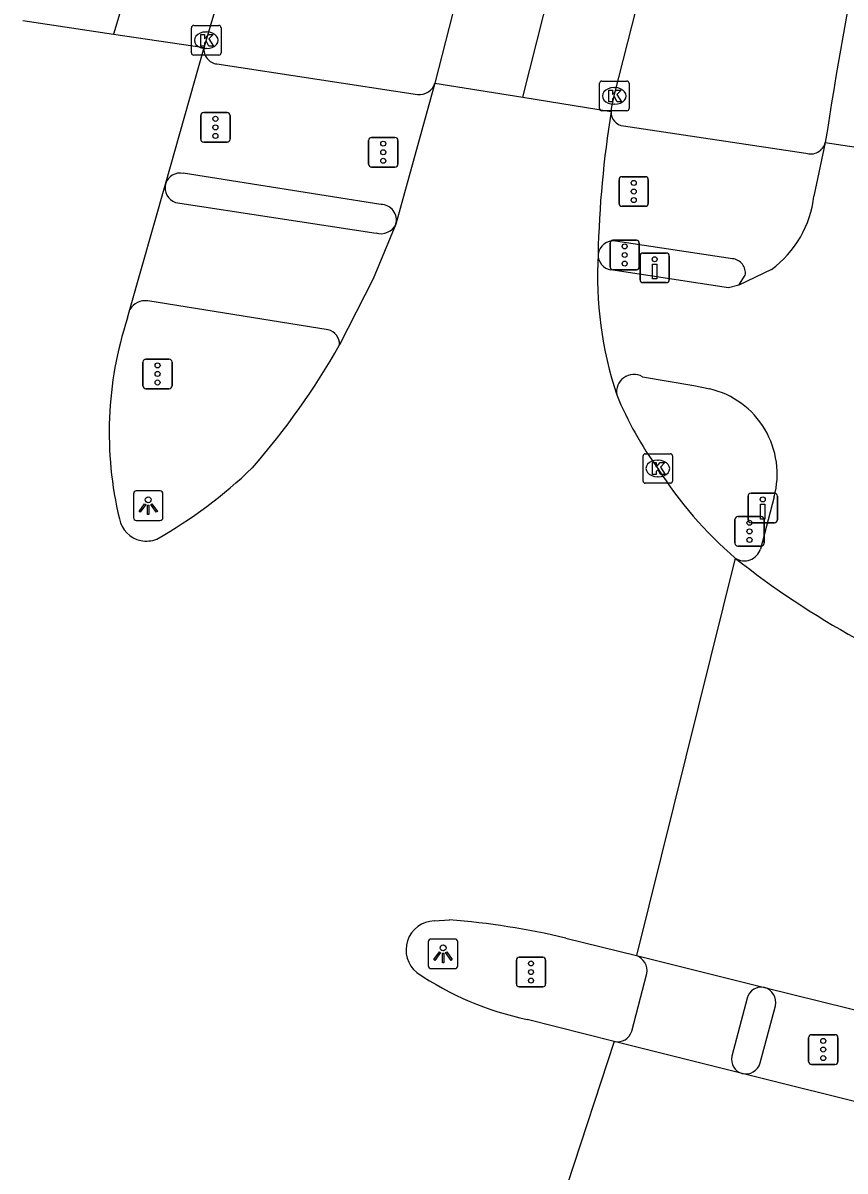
# Model space of a CAD drawing. Extents: x 159822 to 160765, y 380693 to 381634.
# Drawn here: x 160434.62 to 160462.43, y 380889.11 to 380927.93 of the extents above; entities that cross this region are included whole.
import ezdxf

# ---------------------------------------------------------------- set-up
doc = ezdxf.new("R2010")
doc.units = 0
for name, color, linetype in [('IMGEO_Drukknoppaal', 7, 'Continuous'), ('IMGEO_Fietspad_gesloten', 7, 'Continuous'), ('IMGEO_Fietspad_open', 7, 'Continuous'), ('IMGEO_Kolk', 7, 'Continuous'), ('IMGEO_Lichtpunt', 7, 'Continuous'), ('IMGEO_Rijbaan_lokaal_gesloten', 7, 'Continuous'), ('IMGEO_Rijbaan_regionaal_gesloten', 7, 'Continuous'), ('IMGEO_Verkeersregelinstallatiepaal', 7, 'Continuous'), ('IMGEO_Voetpad_open', 7, 'Continuous')]:
    doc.layers.add(name, color=color, linetype=linetype)

msp = doc.modelspace()

# ---------------------------------------------------------------- linework, layer by layer
at = {"layer": 'IMGEO_Drukknoppaal'}
for p, q in [((160455.493, 380919.249), (160455.493, 380920.049)), ((160455.493, 380920.049), (160455.493, 380919.249)), ((160455.593, 380920.149), (160456.383, 380920.149)), ((160456.383, 380920.149), (160455.593, 380920.149)), ((160456.483, 380920.049), (160456.483, 380919.249)), ((160456.483, 380919.249), (160456.483, 380920.049)), ((160456.383, 380919.149), (160455.593, 380919.149)), ((160455.593, 380919.149), (160456.383, 380919.149)), ((160459.148, 380911.131), (160459.148, 380911.931)), ((160459.148, 380911.931), (160459.148, 380911.131)), ((160459.248, 380912.031), (160460.038, 380912.031)), ((160460.038, 380912.031), (160459.248, 380912.031)), ((160460.138, 380911.931), (160460.138, 380911.131)), ((160460.138, 380911.131), (160460.138, 380911.931)), ((160460.038, 380911.031), (160459.248, 380911.031)), ((160459.248, 380911.031), (160460.038, 380911.031))]:
    msp.add_line(p, q, dxfattribs=at)
for points in [[(160456.063, 380919.774), (160456.063, 380919.274), (160455.913, 380919.274), (160455.913, 380919.774), (160456.063, 380919.774)], [(160459.718, 380911.656), (160459.718, 380911.156), (160459.568, 380911.156), (160459.568, 380911.656), (160459.718, 380911.656)]]:
    msp.add_lwpolyline(points, dxfattribs=at)
for centre in [(160455.988, 380919.939), (160459.643, 380911.821)]:
    msp.add_circle(centre, 0.085, dxfattribs=at)
for centre, start, end in [((160455.593, 380920.049), 90, 180), ((160455.593, 380920.049), 90, 180), ((160456.383, 380920.049), 0, 90), ((160456.383, 380920.049), 360, 90), ((160455.593, 380919.249), 180, 270), ((160455.593, 380919.249), 180, 270), ((160456.383, 380919.249), 270, 0), ((160456.383, 380919.249), 270, 0), ((160459.248, 380911.931), 90, 180), ((160459.248, 380911.931), 90, 180), ((160460.038, 380911.931), 0, 90), ((160460.038, 380911.931), 360, 90), ((160459.248, 380911.131), 180, 270), ((160459.248, 380911.131), 180, 270), ((160460.038, 380911.131), 270, 0), ((160460.038, 380911.131), 270, 0)]:
    msp.add_arc(centre, 0.1, start, end, dxfattribs=at)
at = {"layer": 'IMGEO_Fietspad_gesloten'}
for points in [[(160461.76, 380923.883), (160461.376, 380922.072)], [(160461.76, 380923.883), (160464.818, 380923.425)], [(160459.937, 380919.598), (160458.834, 380919.059)], [(160458.834, 380919.059), (160458.489, 380918.977), (160454.511, 380919.579)], [(160455.574, 380915.967), (160457.309, 380915.669), (160457.854, 380915.555)], [(160460.031, 380911.905), (160459.568, 380910.14)]]:
    msp.add_lwpolyline(points, dxfattribs=at)
for centre, radius, start, end in [((160604.587, 380901.994), 144.494, 165.5395, 171.28688), ((160457.847, 380922.469), 3.551, 306.0513, 353.5799), ((160454.589, 380920.089), 0.516, 177.9644, 261.2614), ((160455.284, 380915.457), 0.587, 60.3996, 190.4755), ((160457.173, 380912.675), 2.96, 344.9229, 76.704), ((160459.025, 380910.312), 0.569, 237.2229, 342.4511)]:
    msp.add_arc(centre, radius, start, end, dxfattribs=at)
at = {"layer": 'IMGEO_Fietspad_open'}
for points in [[(160439.777, 380921.857), (160446.563, 380920.827)], [(160444.941, 380917.558), (160438.842, 380918.53)], [(160455.213, 380893.838), (160455.722, 380895.793)], [(160459.119, 380894.954), (160458.604, 380892.993)]]:
    msp.add_lwpolyline(points, dxfattribs=at)
for centre, radius, start, end in [((160439.964, 380922.362), 0.538, 166.8704, 249.6438), ((160446.727, 380921.366), 0.563, 253.036, 334.8101), ((160438.753, 380917.936), 0.6, 81.4546, 149.6185), ((160444.828, 380917.069), 0.501, 357.2124, 76.9906), ((160455.196, 380895.888), 0.535, 349.7387, 70.9755), ((160459.601, 380894.836), 0.496, 77.7383, 166.29), ((160454.727, 380893.986), 0.508, 258.1394, 343.0714), ((160459.089, 380892.883), 0.498, 167.2536, 253.9836)]:
    msp.add_arc(centre, radius, start, end, dxfattribs=at)
at = {"layer": 'IMGEO_Kolk'}
for p, q in [((160440.32, 380926.918), (160440.32, 380927.77)), ((160440.395, 380927.844), (160441.247, 380927.844)), ((160441.321, 380927.77), (160441.321, 380926.918)), ((160440.808, 380927.624), (160440.833, 380927.624)), ((160440.831, 380927.064), (160440.806, 380927.064)), ((160441.247, 380926.844), (160440.395, 380926.844)), ((160454.122, 380925.036), (160454.122, 380925.888)), ((160454.197, 380925.962), (160455.049, 380925.962)), ((160455.123, 380925.888), (160455.123, 380925.036)), ((160454.61, 380925.742), (160454.635, 380925.742)), ((160454.633, 380925.182), (160454.608, 380925.182)), ((160455.049, 380924.962), (160454.197, 380924.962)), ((160455.595, 380912.439), (160455.595, 380913.291)), ((160455.67, 380913.365), (160456.522, 380913.365)), ((160456.083, 380913.145), (160456.108, 380913.145)), ((160456.596, 380913.291), (160456.596, 380912.439)), ((160456.522, 380912.365), (160455.67, 380912.365)), ((160456.106, 380912.585), (160456.081, 380912.585))]:
    msp.add_line(p, q, dxfattribs=at)
for points in [[(160440.32, 380926.918), (160440.32, 380927.77)], [(160440.395, 380927.844), (160441.247, 380927.844)], [(160441.321, 380927.77), (160441.321, 380926.918)], [(160440.641, 380927.544), (160440.764, 380927.544), (160440.764, 380927.393), (160440.894, 380927.544), (160441.058, 380927.544), (160440.912, 380927.393), (160441.065, 380927.144), (160440.913, 380927.144), (160440.828, 380927.308), (160440.764, 380927.241), (160440.764, 380927.144), (160440.641, 380927.144), (160440.641, 380927.544)], [(160441.247, 380926.844), (160440.395, 380926.844)], [(160454.122, 380925.036), (160454.122, 380925.888)], [(160454.197, 380925.962), (160455.049, 380925.962)], [(160455.123, 380925.888), (160455.123, 380925.036)], [(160454.443, 380925.662), (160454.566, 380925.662), (160454.566, 380925.511), (160454.696, 380925.662), (160454.86, 380925.662), (160454.714, 380925.511), (160454.867, 380925.262), (160454.715, 380925.262), (160454.63, 380925.426), (160454.566, 380925.359), (160454.566, 380925.262), (160454.443, 380925.262), (160454.443, 380925.662)], [(160455.049, 380924.962), (160454.197, 380924.962)], [(160455.595, 380912.439), (160455.595, 380913.291)], [(160455.67, 380913.365), (160456.522, 380913.365)], [(160455.916, 380913.065), (160456.039, 380913.065), (160456.039, 380912.914), (160456.169, 380913.065), (160456.333, 380913.065), (160456.187, 380912.914), (160456.34, 380912.665), (160456.188, 380912.665), (160456.103, 380912.829), (160456.039, 380912.762), (160456.039, 380912.665), (160455.916, 380912.665), (160455.916, 380913.065)], [(160456.596, 380913.291), (160456.596, 380912.439)], [(160456.522, 380912.365), (160455.67, 380912.365)]]:
    msp.add_lwpolyline(points, dxfattribs=at)
for centre, start, end in [((160440.397, 380927.768), 91.552, 178.448), ((160440.397, 380927.768), 91.552, 178.448), ((160441.245, 380927.768), 1.552, 88.448), ((160441.245, 380927.768), 1.552, 88.448), ((160440.397, 380926.92), 181.552, 268.448), ((160440.397, 380926.92), 181.552, 268.448), ((160441.245, 380926.92), 271.552, 358.448), ((160441.245, 380926.92), 271.552, 358.448), ((160454.199, 380925.886), 91.552, 178.448), ((160454.199, 380925.886), 91.552, 178.448), ((160455.047, 380925.886), 1.552, 88.448), ((160455.047, 380925.886), 1.552, 88.448), ((160454.199, 380925.038), 181.552, 268.448), ((160454.199, 380925.038), 181.552, 268.448), ((160455.047, 380925.038), 271.552, 358.448), ((160455.047, 380925.038), 271.552, 358.448), ((160455.672, 380913.289), 91.552, 178.448), ((160455.672, 380913.289), 91.552, 178.448), ((160456.52, 380913.289), 1.552, 88.448), ((160456.52, 380913.289), 1.552, 88.448), ((160455.672, 380912.441), 181.552, 268.448), ((160455.672, 380912.441), 181.552, 268.448), ((160456.52, 380912.441), 271.552, 358.448), ((160456.52, 380912.441), 271.552, 358.448)]:
    msp.add_arc(centre, 0.0765, start, end, dxfattribs=at)
for centre, major_axis, ratio, start_param, end_param in [((160440.807, 380927.344), (-0.387, 0.002), 0.722429, 4.712389, 7.853982), ((160440.832, 380927.344), (-0.39, 0.002), 0.717154, 1.570796, 4.712389), ((160454.609, 380925.462), (-0.387, 0.002), 0.722429, 4.712389, 7.853982), ((160454.634, 380925.462), (-0.39, 0.002), 0.717154, 1.570796, 4.712389), ((160456.082, 380912.865), (-0.387, 0.002), 0.722429, 4.712389, 7.853982), ((160456.107, 380912.865), (-0.39, 0.002), 0.717154, 1.570796, 4.712389)]:
    msp.add_ellipse(centre, major_axis=major_axis, ratio=ratio, start_param=start_param, end_param=end_param, dxfattribs=at)
at = {"layer": 'IMGEO_Lichtpunt'}
for p, q in [((160438.359, 380912.01), (160438.359, 380911.203)), ((160438.359, 380912.01), (160438.359, 380911.203)), ((160439.261, 380912.105), (160438.453, 380912.105)), ((160439.261, 380912.105), (160438.453, 380912.105)), ((160439.355, 380911.203), (160439.355, 380912.01)), ((160439.355, 380911.203), (160439.355, 380912.01)), ((160438.453, 380911.109), (160439.261, 380911.109)), ((160438.453, 380911.109), (160439.261, 380911.109)), ((160448.332, 380896.858), (160448.332, 380896.051)), ((160448.332, 380896.858), (160448.332, 380896.051)), ((160449.234, 380896.953), (160448.426, 380896.953)), ((160449.234, 380896.953), (160448.426, 380896.953)), ((160449.328, 380896.051), (160449.328, 380896.858)), ((160449.328, 380896.051), (160449.328, 380896.858)), ((160448.426, 380895.957), (160449.234, 380895.957)), ((160448.426, 380895.957), (160449.234, 380895.957))]:
    msp.add_line(p, q, dxfattribs=at)
for points in [[(160438.733, 380911.674), (160438.772, 380911.646), (160438.584, 380911.384), (160438.546, 380911.411), (160438.733, 380911.674)], [(160438.835, 380911.626), (160438.882, 380911.626), (160438.882, 380911.304), (160438.835, 380911.304), (160438.835, 380911.626)], [(160438.945, 380911.646), (160438.983, 380911.673), (160439.17, 380911.411), (160439.131, 380911.383), (160438.945, 380911.646)], [(160448.706, 380896.522), (160448.745, 380896.494), (160448.557, 380896.232), (160448.519, 380896.259), (160448.706, 380896.522)], [(160448.808, 380896.474), (160448.855, 380896.474), (160448.855, 380896.152), (160448.808, 380896.152), (160448.808, 380896.474)], [(160448.918, 380896.494), (160448.956, 380896.521), (160449.143, 380896.259), (160449.104, 380896.231), (160448.918, 380896.494)]]:
    msp.add_lwpolyline(points, dxfattribs=at)
for centre in [(160438.858, 380911.808), (160448.831, 380896.656)]:
    msp.add_circle(centre, 0.0994, dxfattribs=at)
for centre, start, end in [((160438.453, 380912.01), 90, 180), ((160438.453, 380912.01), 90, 180), ((160439.261, 380912.01), 0, 90), ((160439.261, 380912.01), 0, 90), ((160438.453, 380911.203), 180, 270), ((160438.453, 380911.203), 180, 270), ((160439.261, 380911.203), 270, 0), ((160439.261, 380911.203), 270, 360), ((160448.426, 380896.858), 90, 180), ((160448.426, 380896.858), 90, 180), ((160449.234, 380896.858), 0, 90), ((160449.234, 380896.858), 0, 90), ((160448.426, 380896.051), 180, 270), ((160448.426, 380896.051), 180, 270), ((160449.234, 380896.051), 270, 0), ((160449.234, 380896.051), 270, 360)]:
    msp.add_arc(centre, 0.0946, start, end, dxfattribs=at)
at = {"layer": 'IMGEO_Rijbaan_lokaal_gesloten'}
for points in [[(160455.37, 380896.394), (160459.706, 380895.321)], [(160459.706, 380895.321), (160464.492, 380894.136)], [(160458.952, 380892.405), (160454.623, 380893.489)], [(160463.693, 380891.224), (160458.952, 380892.405)]]:
    msp.add_lwpolyline(points, dxfattribs=at)
msp.add_arc((160476.904, 380932.765), 29.269, 231.5818, 241.2063, dxfattribs=at)
at = {"layer": 'IMGEO_Rijbaan_regionaal_gesloten'}
for points in [[(160461.067, 381005.062), (160437.683, 380927.555)], [(160451.528, 380925.417), (160456.687, 380945.785), (160457.656, 380949.671), (160458.322, 380952.792), (160458.909, 380955.929), (160459.012, 380956.526), (160459.827, 380961.713), (160460.48, 380966.299), (160461.141, 380971.742), (160461.558, 380975.704), (160462.02, 380982.929), (160462.287, 380991.799)], [(160440.746, 380927.096), (160445.582, 380943.45), (160447.785, 380950.845)], [(160454.516, 380924.933), (160454.533, 380925.04), (160454.622, 380925.463), (160459.666, 380945.303), (160460.555, 380948.867)], [(160452.171, 380940.037), (160448.557, 380925.898)], [(160434.62, 380928.014), (160437.683, 380927.555)], [(160437.683, 380927.555), (160440.746, 380927.096)], [(160439.44, 380922.484), (160440.746, 380927.096)], [(160448.557, 380925.898), (160447.237, 380921.126)], [(160448.557, 380925.898), (160451.528, 380925.417)], [(160451.528, 380925.417), (160454.516, 380924.933)], [(160438.235, 380918.24), (160439.44, 380922.484)], [(160447.237, 380921.126), (160446.462, 380919.275), (160445.329, 380917.045)], [(160438.154, 380917.954), (160438.235, 380918.24)], [(160458.717, 380909.833), (160455.37, 380896.394)], [(160448.529, 380897.567), (160449.043, 380897.601)], [(160452.981, 380896.985), (160455.37, 380896.394)], [(160454.623, 380893.489), (160451.671, 380894.238)], [(160454.623, 380893.489), (160453.026, 380888.648)]]:
    msp.add_lwpolyline(points, dxfattribs=at)
for centre, radius, start, end in [((160489.314, 380919.313), 35.249, 170.8253, 178.7088), ((160466.881, 380919.391), 12.827, 176.798, 198.3614), ((160450.022, 380914.078), 12.485, 161.9123, 193.5004), ((160423.895, 380929.13), 24.607, 318.6935, 330.5839), ((160465.679, 380919.848), 11.858, 202.2923, 216.0789), ((160431.242, 380924.44), 16.046, 299.5143, 313.9527), ((160467.603, 380920.168), 13.63, 212.3965, 229.3084), ((160438.8, 380911.346), 0.936, 191.255, 258.3534), ((160438.801, 380911.343), 0.933, 258.2594, 291.7631), ((160448.559, 380896.586), 0.981, 91.7305, 231.3602), ((160447.177, 380872.778), 24.893, 76.5176, 85.7016), ((160453.797, 380904.42), 10.401, 235.7708, 258.2075)]:
    msp.add_arc(centre, radius, start, end, dxfattribs=at)
at = {"layer": 'IMGEO_Verkeersregelinstallatiepaal'}
for p, q in [((160440.634, 380923.998), (160440.634, 380924.798)), ((160440.634, 380924.798), (160440.634, 380923.998)), ((160440.734, 380924.898), (160441.524, 380924.898)), ((160441.524, 380924.898), (160440.734, 380924.898)), ((160441.624, 380924.798), (160441.624, 380923.998)), ((160441.624, 380923.998), (160441.624, 380924.798)), ((160441.524, 380923.898), (160440.734, 380923.898)), ((160440.734, 380923.898), (160441.524, 380923.898)), ((160446.314, 380923.158), (160446.314, 380923.958)), ((160446.314, 380923.958), (160446.314, 380923.158)), ((160446.414, 380924.058), (160447.204, 380924.058)), ((160447.204, 380924.058), (160446.414, 380924.058)), ((160447.304, 380923.958), (160447.304, 380923.158)), ((160447.304, 380923.158), (160447.304, 380923.958)), ((160447.204, 380923.058), (160446.414, 380923.058)), ((160446.414, 380923.058), (160447.204, 380923.058)), ((160454.884, 380922.73), (160455.674, 380922.73)), ((160455.674, 380922.73), (160454.884, 380922.73)), ((160454.784, 380921.83), (160454.784, 380922.63)), ((160454.784, 380922.63), (160454.784, 380921.83)), ((160455.774, 380922.63), (160455.774, 380921.83)), ((160455.774, 380921.83), (160455.774, 380922.63)), ((160455.674, 380921.73), (160454.884, 380921.73)), ((160454.884, 380921.73), (160455.674, 380921.73)), ((160454.479, 380919.683), (160454.479, 380920.483)), ((160454.479, 380920.483), (160454.479, 380919.683)), ((160454.579, 380920.583), (160455.369, 380920.583)), ((160455.369, 380920.583), (160454.579, 380920.583)), ((160455.469, 380920.483), (160455.469, 380919.683)), ((160455.469, 380919.683), (160455.469, 380920.483)), ((160455.369, 380919.583), (160454.579, 380919.583)), ((160454.579, 380919.583), (160455.369, 380919.583)), ((160438.777, 380916.562), (160439.567, 380916.562)), ((160439.567, 380916.562), (160438.777, 380916.562)), ((160438.677, 380915.662), (160438.677, 380916.462)), ((160438.677, 380916.462), (160438.677, 380915.662)), ((160439.667, 380916.462), (160439.667, 380915.662)), ((160439.667, 380915.662), (160439.667, 380916.462)), ((160439.567, 380915.562), (160438.777, 380915.562)), ((160438.777, 380915.562), (160439.567, 380915.562)), ((160458.701, 380910.339), (160458.701, 380911.139)), ((160458.701, 380911.139), (160458.701, 380910.339)), ((160458.801, 380911.239), (160459.591, 380911.239)), ((160459.591, 380911.239), (160458.801, 380911.239)), ((160459.691, 380911.139), (160459.691, 380910.339)), ((160459.691, 380910.339), (160459.691, 380911.139)), ((160459.591, 380910.239), (160458.801, 380910.239)), ((160458.801, 380910.239), (160459.591, 380910.239)), ((160451.41, 380896.339), (160452.2, 380896.339)), ((160452.2, 380896.339), (160451.41, 380896.339)), ((160451.31, 380895.439), (160451.31, 380896.239)), ((160451.31, 380896.239), (160451.31, 380895.439)), ((160452.3, 380896.239), (160452.3, 380895.439)), ((160452.3, 380895.439), (160452.3, 380896.239)), ((160452.2, 380895.339), (160451.41, 380895.339)), ((160451.41, 380895.339), (160452.2, 380895.339)), ((160461.197, 380892.818), (160461.197, 380893.618)), ((160461.197, 380893.618), (160461.197, 380892.818)), ((160461.297, 380893.718), (160462.087, 380893.718)), ((160462.087, 380893.718), (160461.297, 380893.718)), ((160462.187, 380893.618), (160462.187, 380892.818)), ((160462.187, 380892.818), (160462.187, 380893.618)), ((160462.087, 380892.718), (160461.297, 380892.718)), ((160461.297, 380892.718), (160462.087, 380892.718))]:
    msp.add_line(p, q, dxfattribs=at)
for centre in [(160441.129, 380924.688), (160441.129, 380924.398), (160441.129, 380924.108), (160446.809, 380923.848), (160446.809, 380923.558), (160446.809, 380923.268), (160455.279, 380922.52), (160455.279, 380922.23), (160455.279, 380921.94), (160454.974, 380920.373), (160454.974, 380920.083), (160454.974, 380919.793), (160439.172, 380916.352), (160439.172, 380916.062), (160439.172, 380915.772), (160459.196, 380911.029), (160459.196, 380910.739), (160459.196, 380910.449), (160451.805, 380896.129), (160451.805, 380895.839), (160451.805, 380895.549), (160461.692, 380893.508), (160461.692, 380893.218), (160461.692, 380892.928)]:
    msp.add_circle(centre, 0.085, dxfattribs=at)
for centre, start, end in [((160440.734, 380924.798), 90, 180), ((160440.734, 380924.798), 90, 180), ((160441.524, 380924.798), 0, 90), ((160441.524, 380924.798), 360, 90), ((160440.734, 380923.998), 180, 270), ((160440.734, 380923.998), 180, 270), ((160441.524, 380923.998), 270, 0), ((160441.524, 380923.998), 270, 0), ((160446.414, 380923.958), 90, 180), ((160446.414, 380923.958), 90, 180), ((160447.204, 380923.958), 0, 90), ((160447.204, 380923.958), 360, 90), ((160446.414, 380923.158), 180, 270), ((160446.414, 380923.158), 180, 270), ((160447.204, 380923.158), 270, 0), ((160447.204, 380923.158), 270, 0), ((160454.884, 380922.63), 90, 180), ((160454.884, 380922.63), 90, 180), ((160455.674, 380922.63), 0, 90), ((160455.674, 380922.63), 360, 90), ((160454.884, 380921.83), 180, 270), ((160454.884, 380921.83), 180, 270), ((160455.674, 380921.83), 270, 0), ((160455.674, 380921.83), 270, 0), ((160454.579, 380920.483), 90, 180), ((160454.579, 380920.483), 90, 180), ((160455.369, 380920.483), 0, 90), ((160455.369, 380920.483), 360, 90), ((160454.579, 380919.683), 180, 270), ((160454.579, 380919.683), 180, 270), ((160455.369, 380919.683), 270, 0), ((160455.369, 380919.683), 270, 0), ((160438.777, 380916.462), 90, 180), ((160438.777, 380916.462), 90, 180), ((160439.567, 380916.462), 0, 90), ((160439.567, 380916.462), 360, 90), ((160438.777, 380915.662), 180, 270), ((160438.777, 380915.662), 180, 270), ((160439.567, 380915.662), 270, 0), ((160439.567, 380915.662), 270, 0), ((160458.801, 380911.139), 90, 180), ((160458.801, 380911.139), 90, 180), ((160459.591, 380911.139), 0, 90), ((160459.591, 380911.139), 360, 90), ((160458.801, 380910.339), 180, 270), ((160458.801, 380910.339), 180, 270), ((160459.591, 380910.339), 270, 0), ((160459.591, 380910.339), 270, 0), ((160451.41, 380896.239), 90, 180), ((160451.41, 380896.239), 90, 180), ((160452.2, 380896.239), 0, 90), ((160452.2, 380896.239), 360, 90), ((160451.41, 380895.439), 180, 270), ((160451.41, 380895.439), 180, 270), ((160452.2, 380895.439), 270, 0), ((160452.2, 380895.439), 270, 0), ((160461.297, 380893.618), 90, 180), ((160461.297, 380893.618), 90, 180), ((160462.087, 380893.618), 0, 90), ((160462.087, 380893.618), 360, 90), ((160461.297, 380892.818), 180, 270), ((160461.297, 380892.818), 180, 270), ((160462.087, 380892.818), 270, 0), ((160462.087, 380892.818), 270, 0)]:
    msp.add_arc(centre, 0.1, start, end, dxfattribs=at)
at = {"layer": 'IMGEO_Voetpad_open'}
for points in [[(160441.182, 380926.542), (160447.968, 380925.507)], [(160454.932, 380924.448), (160461.105, 380923.523)], [(160446.726, 380921.794), (160440.044, 380922.845)], [(160458.617, 380919.957), (160454.66, 380920.556)], [(160458.834, 380919.059), (160459.054, 380919.402)], [(160459.555, 380892.765), (160460.078, 380894.701)]]:
    msp.add_lwpolyline(points, dxfattribs=at)
for centre, radius, start, end in [((160441.239, 380927.036), 0.497, 173.0253, 263.3805), ((160448.025, 380926.06), 0.556, 264.0852, 343.0702), ((160454.982, 380924.912), 0.466, 177.394, 263.8475), ((160461.262, 380924.013), 0.514, 252.2064, 345.3816), ((160439.943, 380922.327), 0.527, 79.012, 162.72), ((160446.722, 380921.261), 0.533, 345.2592, 89.5706), ((160454.593, 380920.037), 0.524, 82.6402, 172.2793), ((160458.574, 380919.473), 0.486, 351.5511, 84.8818), ((160459.552, 380894.807), 0.537, 348.6412, 73.2863), ((160459.067, 380892.897), 0.505, 256.8253, 344.8504)]:
    msp.add_arc(centre, radius, start, end, dxfattribs=at)

doc.saveas('drawing.dxf')
